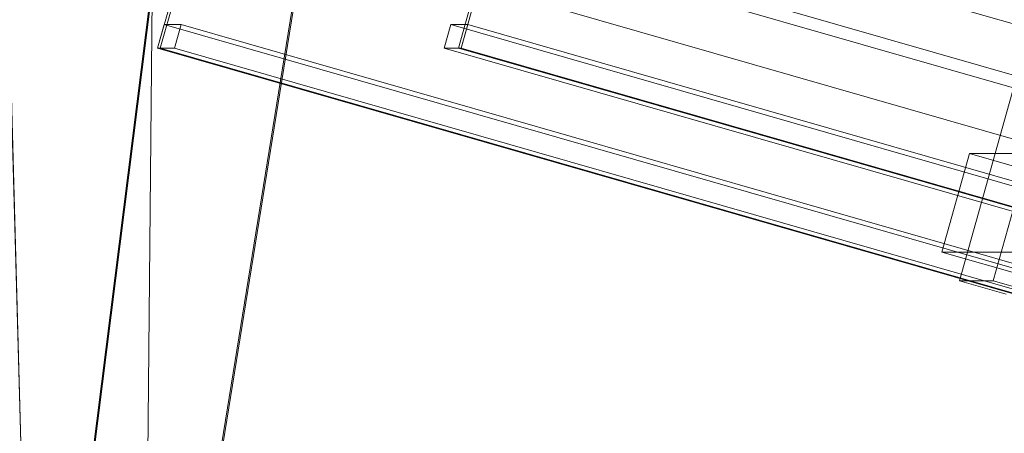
# Model space of a CAD drawing. Header units: millimetres. Extents: x -2233 to 61924, y -68080 to 6847.
# Tile 720 of 1022: x 18831 to 19071, y 2510 to 2611. Entities that reach past the tile are written whole.
import ezdxf

# ---------------------------------------------------------------- set-up
doc = ezdxf.new("R2010")
doc.units = ezdxf.units.MM
for name, color, linetype, lineweight in [('COTAS_P', 1, 'Continuous', 0), ('lateral_C10', 7, 'Continuous', 0), ('lateral_C10-C02', 7, 'Continuous', 0)]:
    doc.layers.add(name, color=color, linetype=linetype, lineweight=lineweight)
doc.dimstyles.new('R19_100', dxfattribs={"dimtxt": 250, "dimasz": 150, "dimexe": 150, "dimexo": 80, "dimgap": 100, "dimtad": 1, "dimtih": 1, "dimtoh": 1, "dimdsep": 46, "dimcen": 0.09, "dimadec": 0, "dimazin": 0, "dimtfac": 1, "dimtdec": 4, "dimtofl": 0, "dimtmove": 0, "dimatfit": 3, "dimfxl": 1, "dimtolj": 1, "dimtzin": 0, "dimarcsym": 0})

# ---------------------------------------------------------------- blocks, each defined once
blk = doc.blocks.new('DIM_R27_4')
at = {"layer": 'COTAS_P'}
for p, q in [((15248.37, 1279.09), (24311.82, 4109.09)), ((24311.82, 4109.09), (24155.23, 4107.34)), ((24311.82, 4109.09), (24182.05, 4021.43)), ((24580.07, 3250), (24311.82, 4109.09)), ((15248.37, 1279.09), (15378.14, 1366.76)), ((15248.37, 1279.09), (15404.97, 1280.85)), ((15516.62, 420), (15248.37, 1279.09))]:
    blk.add_line(p, q, dxfattribs=at)
blk.add_text('9495 P', height=250, rotation=17.3406, dxfattribs=at).set_placement((19750.29, 2789.55))
blk = doc.blocks.new('DIM_R27_20')
at = {"layer": 'COTAS_P'}
for p, q in [((19000, 2700), (19400, 2700)), ((19400, 2700), (19355, 2550)), ((19400, 0), (19400, 2700)), ((19400, 2700), (19445, 2550)), ((19400, 0), (19355, 150)), ((19400, 0), (19445, 150)), ((19000, 0), (19400, 0))]:
    blk.add_line(p, q, dxfattribs=at)
blk.add_text('2700 P', height=250, rotation=90, dxfattribs=at).set_placement((19300, 1350))

msp = doc.modelspace()

# ---------------------------------------------------------------- linework, layer by layer
at = {"layer": 'lateral_C10'}
for p, q in [((18864.301, 2603.637), (18892.814, 2705.62)), ((18864.958, 2603.637), (18893.471, 2705.62)), ((18937.622, 2603.637), (18966.136, 2705.62)), ((18938.28, 2603.637), (18966.793, 2705.62)), ((19078.4, 2592.385), (18717.777, 2696.012)), ((18772.029, 2696.012), (19132.652, 2592.385)), ((18714.55, 2684.467), (19075.173, 2580.839)), ((19129.424, 2580.839), (18768.801, 2684.467)), ((18864.301, 2603.637), (18865.914, 2609.41)), ((27698.776, 71.232), (18865.914, 2609.41)), ((18865.914, 2609.41), (18870.024, 2609.41)), ((18868.411, 2603.637), (18870.024, 2609.41)), ((18870.024, 2609.41), (27702.886, 71.232)), ((18934.17, 2603.637), (18935.784, 2609.41)), ((27768.645, 71.232), (18935.784, 2609.41)), ((18935.784, 2609.41), (18939.894, 2609.41)), ((18938.28, 2603.637), (18939.894, 2609.41)), ((18939.894, 2609.41), (27772.755, 71.232)), ((19059.721, 2546.915), (19076.399, 2606.565)), ((19067.941, 2546.915), (19084.619, 2606.565)), ((18864.958, 2603.637), (18864.301, 2603.637)), ((18864.301, 2603.637), (27697.162, 65.459)), ((18868.411, 2603.637), (18864.301, 2603.637)), ((27697.819, 65.459), (18864.958, 2603.637)), ((27701.272, 65.459), (18868.411, 2603.637)), ((18938.28, 2603.637), (18934.17, 2603.637)), ((18934.17, 2603.637), (27767.031, 65.459)), ((18938.28, 2603.637), (18937.622, 2603.637)), ((18937.622, 2603.637), (27770.484, 65.459)), ((27771.141, 65.459), (18938.28, 2603.637)), ((19055.447, 2553.907), (19062.172, 2577.96)), ((19100.132, 2567.052), (19062.172, 2577.96)), ((19062.172, 2577.96), (19136.151, 2577.96)), ((19129.427, 2553.907), (19055.447, 2553.907)), ((19055.447, 2553.907), (19093.407, 2542.999)), ((19067.941, 2546.915), (19059.721, 2546.915)), ((19059.721, 2546.915), (19071.109, 2543.643)), ((19079.329, 2543.643), (19067.941, 2546.915))]:
    msp.add_line(p, q, dxfattribs=at)
at = {"layer": 'lateral_C10-C02'}
for p, q in [((18866.574, 2648.013), (18739.367, 1640.342)), ((18739.367, 1640.342), (18902.742, 2648.013)), ((18853.974, 1675.912), (18827.118, 2648.013)), ((18853.974, 1675.912), (18863.286, 2648.013)), ((18739.367, 1638.342), (18866.574, 2646.013)), ((18902.742, 2646.013), (18739.367, 1638.342)), ((18827.118, 2646.013), (18853.974, 1673.912)), ((18863.286, 2646.013), (18853.974, 1673.912))]:
    msp.add_line(p, q, dxfattribs=at)

# ---------------------------------------------------------------- dimensions: what is measured, and where the dimension line sits
at = {"layer": 'COTAS_P'}
for p1, p2, distance, picture, middle in [((15516.618, 420), (24580.067, 3250), 900, 'DIM_R27_4', (19780.096, 2694.095)), ((19000, 0), (19000, 2700), -400, 'DIM_R27_20', (19400, 1350))]:
    dim = msp.add_aligned_dim(p1=p1, p2=p2, distance=distance, text='<> P', dimstyle='R19_100', dxfattribs=at)
    dim.commit()
    dim.dimension.update_dxf_attribs({"geometry": picture, "text_midpoint": middle})

doc.saveas('drawing.dxf')
